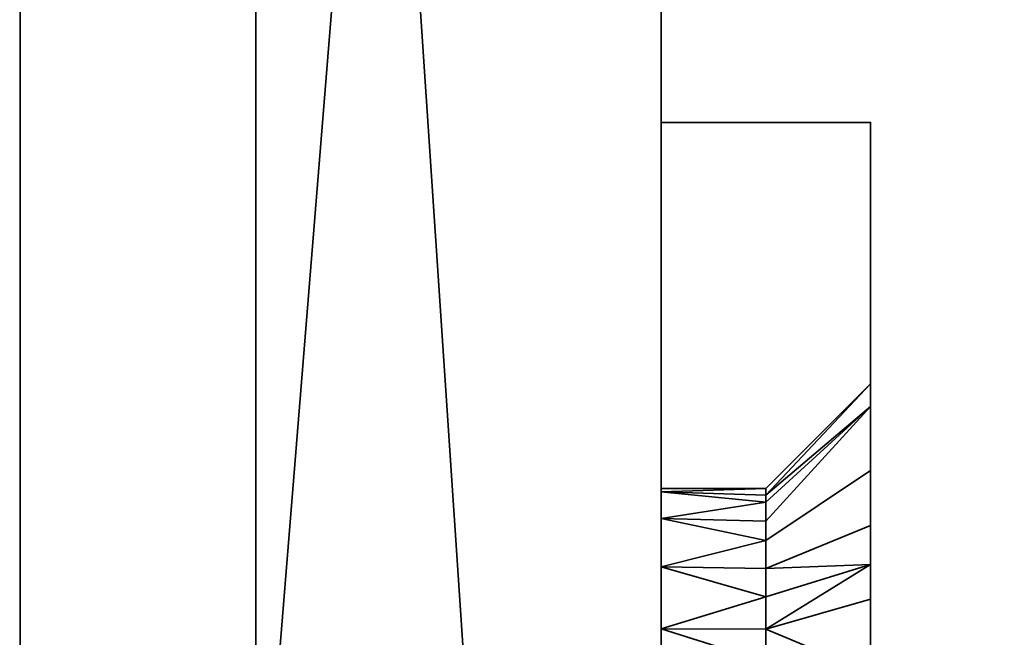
# Model space of a CAD drawing. Header units: millimetres. Extents: x -590 to 3690, y -120 to 127.
# Tile 261 of 656: x 412 to 431, y 22 to 34. Entities that reach past the tile are written whole.
import ezdxf

# ---------------------------------------------------------------- set-up
doc = ezdxf.new("R2010")
doc.units = ezdxf.units.MM
doc.layers.add('151', color=7, linetype='Continuous', true_color=0xffffff)

# ---------------------------------------------------------------- blocks, each defined once
blk = doc.blocks.new('UG_SURFACE_001')
at = {"layer": '151', "color": 252, "linetype": 'Continuous', "lineweight": 35}
for points in [[(590, -31.2, 2203), (590, 108.2, 2203), (-590, 108.2, 2203), (-590, -31.2, 2203)], [(-440, -31.2, 2053), (-440, 108.2, 2053), (440, 108.2, 2053), (440, -31.2, 2053)]]:
    blk.add_3dface(points, dxfattribs=at)
blk = doc.blocks.new('UG_SURFACE_021')
at = {"layer": '151', "color": 252, "linetype": 'Continuous', "lineweight": 35}
for points in [[(424.75, 13.625, 257.5), (424.75, 31.75, 257.5), (428.75, 31.75, 257.5), (428.75, 15.75, 257.5)], [(424.75, 31.75, 265.25), (424.75, 31.75, 275.425), (428.75, 31.75, 275.75), (428.75, 31.75, 263.25)], [(424.75, 31.75, 275.425), (424.75, 31.75, 278.675), (428.75, 31.75, 277.675), (428.75, 31.75, 275.75)], [(424.75, 31.75, 278.675), (424.75, 31.75, 285.825), (428.75, 31.75, 286.825), (428.75, 31.75, 277.675)], [(424.75, 31.75, 285.825), (424.75, 31.75, 295.325), (428.75, 31.75, 294.5), (428.75, 31.75, 286.825)], [(424.75, 31.75, 295.325), (424.75, 31.75, 335.625), (428.75, 31.75, 335.625), (428.75, 31.75, 294.5)], [(424.75, 31.75, 335.625), (424.75, 31.75, 354.375), (428.75, 31.75, 354.375), (428.75, 31.75, 335.625)], [(424.75, 31.75, 354.375), (424.75, 31.75, 375.25), (428.75, 31.75, 374.25), (428.75, 31.75, 354.375)], [(424.75, 31.75, 375.25), (424.75, 31.75, 394.675), (428.75, 31.75, 395.5), (428.75, 31.75, 374.25)], [(424.75, 31.75, 394.675), (424.75, 31.75, 404.175), (428.75, 31.75, 403.175), (428.75, 31.75, 395.5)], [(424.75, 31.75, 404.175), (424.75, 31.75, 414.575), (428.75, 31.75, 414.25), (428.75, 31.75, 403.175)], [(424.75, 31.75, 414.575), (424.75, 31.75, 418.75), (428.75, 31.75, 416.75), (428.75, 31.75, 414.25)], [(424.75, 31.75, 418.75), (424.75, 31.75, 432.5), (428.75, 31.75, 432.5), (428.75, 31.75, 416.75)], [(428.75, 31.75, 263.25), (428.75, 31.75, 257.5), (424.75, 31.75, 257.5), (424.75, 31.75, 265.25)], [(428.75, 15.75, 432.5), (428.75, 31.75, 432.5), (424.75, 31.75, 432.5), (424.75, 13.625, 432.5)], [(424.75, 31.75, 265.25), (424.75, 19.684, 268.876), (424.75, 19.75, 269.5)], [(424.75, 19.75, 269.5), (424.75, 19.684, 270.124), (424.75, 31.75, 275.425), (424.75, 31.75, 265.25)], [(424.75, 31.75, 265.25), (424.75, 19.177, 267.737), (424.75, 19.684, 268.876)], [(424.75, 31.75, 265.25), (424.75, 18.25, 266.902), (424.75, 19.177, 267.737)], [(424.75, 13.625, 275.425), (424.75, 31.75, 275.425), (424.75, 18.25, 272.098), (424.75, 17.064, 272.484)], [(424.75, 19.684, 270.124), (424.75, 19.177, 271.263), (424.75, 31.75, 275.425)], [(424.75, 19.177, 271.263), (424.75, 18.25, 272.098), (424.75, 31.75, 275.425)], [(424.75, 17.064, 266.516), (424.75, 18.25, 266.902), (424.75, 31.75, 265.25), (424.75, 13.625, 265.25)], [(424.75, 17.064, 417.516), (424.75, 18.25, 417.902), (424.75, 31.75, 414.575), (424.75, 13.625, 414.575)], [(424.75, 18.25, 417.902), (424.75, 19.177, 418.737), (424.75, 31.75, 414.575)], [(424.75, 31.75, 418.75), (424.75, 19.684, 419.876), (424.75, 19.75, 420.5)], [(424.75, 19.75, 420.5), (424.75, 19.684, 421.124), (424.75, 31.75, 418.75)], [(424.75, 31.75, 418.75), (424.75, 19.183, 418.75), (424.75, 19.684, 419.876)], [(424.75, 13.625, 432.5), (424.75, 31.75, 432.5), (424.75, 18.25, 423.098), (424.75, 17.064, 423.484)], [(424.75, 19.684, 421.124), (424.75, 19.177, 422.263), (424.75, 31.75, 432.5), (424.75, 31.75, 418.75)], [(424.75, 19.177, 422.263), (424.75, 18.25, 423.098), (424.75, 31.75, 432.5)], [(424.75, 31.75, 404.175), (424.75, 24.684, 407.376), (424.75, 24.75, 408)], [(424.75, 24.75, 408), (424.75, 24.684, 408.624), (424.75, 31.75, 414.575), (424.75, 31.75, 404.175)], [(424.75, 31.75, 404.175), (424.75, 24.177, 406.237), (424.75, 24.684, 407.376)], [(424.75, 31.75, 404.175), (424.75, 23.25, 405.402), (424.75, 24.177, 406.237)], [(424.75, 31.75, 414.575), (424.75, 23.25, 410.598), (424.75, 22.064, 410.984)], [(424.75, 24.684, 408.624), (424.75, 24.177, 409.763), (424.75, 31.75, 414.575)], [(424.75, 24.177, 409.763), (424.75, 23.25, 410.598), (424.75, 31.75, 414.575)], [(424.75, 22.064, 405.016), (424.75, 31.75, 404.175), (424.75, 13.625, 404.175)], [(424.75, 22.064, 405.016), (424.75, 23.25, 405.402), (424.75, 31.75, 404.175)], [(424.75, 22.064, 410.984), (424.75, 20.823, 410.853), (424.75, 13.625, 414.575), (424.75, 31.75, 414.575)], [(424.75, 31.75, 375.25), (424.75, 31.75, 354.375), (424.75, 19.22, 364.425), (424.75, 19.25, 365)], [(424.75, 31.75, 354.375), (424.75, 18.513, 362.25), (424.75, 19.22, 364.425)], [(424.75, 19.25, 365), (424.75, 18.981, 366.7), (424.75, 31.75, 375.25)], [(424.75, 13.625, 375.25), (424.75, 31.75, 375.25), (424.75, 15.987, 370.025), (424.75, 13.75, 370.5)], [(424.75, 31.75, 354.375), (424.75, 16.983, 360.55), (424.75, 18.513, 362.25)], [(424.75, 31.75, 375.25), (424.75, 17.837, 368.68), (424.75, 15.987, 370.025)], [(424.75, 31.75, 354.375), (424.75, 13.625, 354.375), (424.75, 14.894, 359.62), (424.75, 16.983, 360.55)], [(424.75, 18.981, 366.7), (424.75, 17.837, 368.68), (424.75, 31.75, 375.25)], [(424.75, 31.75, 335.625), (424.75, 19.22, 324.425), (424.75, 19.25, 325)], [(424.75, 31.75, 335.625), (424.75, 31.75, 295.325), (424.75, 18.513, 322.25), (424.75, 19.22, 324.425)], [(424.75, 19.25, 325), (424.75, 18.981, 326.7), (424.75, 31.75, 335.625)], [(424.75, 13.625, 335.625), (424.75, 31.75, 335.625), (424.75, 15.987, 330.025), (424.75, 13.75, 330.5)], [(424.75, 31.75, 295.325), (424.75, 16.983, 320.55), (424.75, 18.513, 322.25)], [(424.75, 31.75, 335.625), (424.75, 17.837, 328.68), (424.75, 15.987, 330.025)], [(424.75, 31.75, 295.325), (424.75, 13.625, 295.325), (424.75, 14.894, 319.62), (424.75, 16.983, 320.55)], [(424.75, 18.981, 326.7), (424.75, 17.837, 328.68), (424.75, 31.75, 335.625)], [(424.75, 31.75, 278.675), (424.75, 24.684, 281.376), (424.75, 24.75, 282)], [(424.75, 24.75, 282), (424.75, 24.684, 282.624), (424.75, 31.75, 285.825), (424.75, 31.75, 278.675)], [(424.75, 31.75, 278.675), (424.75, 24.177, 280.237), (424.75, 24.684, 281.376)], [(424.75, 13.625, 285.825), (424.75, 31.75, 285.825), (424.75, 22.064, 284.984)], [(424.75, 31.75, 278.675), (424.75, 23.25, 279.402), (424.75, 24.177, 280.237)], [(424.75, 31.75, 285.825), (424.75, 23.25, 284.598), (424.75, 22.064, 284.984)], [(424.75, 24.684, 282.624), (424.75, 24.177, 283.763), (424.75, 31.75, 285.825)], [(424.75, 24.177, 283.763), (424.75, 23.25, 284.598), (424.75, 31.75, 285.825)], [(424.75, 22.064, 279.016), (424.75, 31.75, 278.675), (424.75, 13.625, 278.675)], [(424.75, 22.064, 279.016), (424.75, 23.25, 279.402), (424.75, 31.75, 278.675)], [(424.75, 19.177, 418.737), (424.75, 19.183, 418.75), (424.75, 31.75, 418.75), (424.75, 31.75, 414.575)], [(424.75, 31.75, 257.5), (424.75, 13.625, 257.5), (424.75, 13.625, 265.25), (424.75, 31.75, 265.25)], [(424.75, 31.75, 275.425), (424.75, 13.625, 275.425), (424.75, 13.625, 278.675), (424.75, 31.75, 278.675)], [(424.75, 31.75, 285.825), (424.75, 13.625, 285.825), (424.75, 13.625, 295.325), (424.75, 31.75, 295.325)], [(424.75, 31.75, 335.625), (424.75, 13.625, 335.625), (424.75, 13.625, 354.375), (424.75, 31.75, 354.375)], [(424.75, 31.75, 375.25), (424.75, 13.625, 375.25), (424.75, 13.625, 394.675), (424.75, 31.75, 394.675)], [(424.75, 31.75, 394.675), (424.75, 13.625, 394.675), (424.75, 13.625, 404.175), (424.75, 31.75, 404.175)], [(428.75, 15.75, 395.5), (428.75, 31.75, 395.5), (428.75, 31.75, 403.175), (428.75, 22.632, 403.175)], [(428.75, 31.75, 403.175), (428.75, 26.318, 405.966), (428.75, 25.096, 404.284)], [(428.75, 31.75, 403.175), (428.75, 31.75, 414.25), (428.75, 26.318, 410.034), (428.75, 26.75, 408)], [(428.75, 26.75, 408), (428.75, 26.318, 405.966), (428.75, 31.75, 403.175)], [(428.75, 31.75, 414.25), (428.75, 23.295, 412.755), (428.75, 25.096, 411.716)], [(428.75, 25.096, 411.716), (428.75, 26.318, 410.034), (428.75, 31.75, 414.25)], [(428.75, 21.227, 412.973), (428.75, 23.295, 412.755), (428.75, 31.75, 414.25), (428.75, 15.75, 414.25)], [(428.75, 25.096, 404.284), (428.75, 23.295, 403.245), (428.75, 31.75, 403.175)], [(428.75, 31.75, 277.675), (428.75, 26.318, 279.966), (428.75, 25.096, 278.284)], [(428.75, 31.75, 277.675), (428.75, 31.75, 286.825), (428.75, 26.318, 284.034), (428.75, 26.75, 282)], [(428.75, 26.75, 282), (428.75, 26.318, 279.966), (428.75, 31.75, 277.675)], [(428.75, 31.75, 286.825), (428.75, 23.295, 286.755), (428.75, 25.096, 285.716)], [(428.75, 25.096, 285.716), (428.75, 26.318, 284.034), (428.75, 31.75, 286.825)], [(428.75, 31.75, 286.825), (428.75, 22.632, 286.825), (428.75, 23.295, 286.755)], [(428.75, 15.75, 275.75), (428.75, 31.75, 275.75), (428.75, 23.295, 277.245), (428.75, 21.227, 277.027)], [(428.75, 31.75, 275.75), (428.75, 31.75, 277.675), (428.75, 24.04, 277.675), (428.75, 23.295, 277.245)], [(428.75, 31.75, 432.5), (428.75, 15.75, 432.5), (428.75, 18.295, 425.255), (428.75, 20.096, 424.216)], [(428.75, 31.75, 416.75), (428.75, 21.75, 420.5), (428.75, 21.318, 418.466)], [(428.75, 20.096, 424.216), (428.75, 21.318, 422.534), (428.75, 31.75, 432.5)], [(428.75, 21.318, 422.534), (428.75, 21.75, 420.5), (428.75, 31.75, 416.75), (428.75, 31.75, 432.5)], [(428.75, 21.318, 418.466), (428.75, 20.096, 416.784), (428.75, 31.75, 416.75)], [(428.75, 15.75, 414.25), (428.75, 31.75, 414.25), (428.75, 18.295, 415.745), (428.75, 16.227, 415.527)], [(428.75, 31.75, 414.25), (428.75, 31.75, 416.75), (428.75, 20.036, 416.75), (428.75, 18.295, 415.745)], [(428.75, 31.75, 263.25), (428.75, 21.318, 267.466), (428.75, 20.096, 265.784)], [(428.75, 31.75, 275.75), (428.75, 18.295, 274.255), (428.75, 20.096, 273.216)], [(428.75, 31.75, 263.25), (428.75, 31.75, 275.75), (428.75, 21.75, 269.5), (428.75, 21.318, 267.466)], [(428.75, 20.096, 273.216), (428.75, 21.318, 271.534), (428.75, 31.75, 275.75)], [(428.75, 15.75, 263.25), (428.75, 31.75, 263.25), (428.75, 18.295, 264.745), (428.75, 16.227, 264.527)], [(428.75, 21.318, 271.534), (428.75, 21.75, 269.5), (428.75, 31.75, 275.75)], [(428.75, 20.096, 265.784), (428.75, 18.295, 264.745), (428.75, 31.75, 263.25)], [(428.75, 16.227, 274.473), (428.75, 18.295, 274.255), (428.75, 31.75, 275.75), (428.75, 15.75, 275.75)], [(428.75, 31.75, 354.375), (428.75, 19.22, 364.425), (428.75, 18.513, 362.25)], [(428.75, 31.75, 354.375), (428.75, 31.75, 374.25), (428.75, 18.981, 366.7), (428.75, 19.22, 364.425)], [(428.75, 15.987, 370.025), (428.75, 17.837, 368.68), (428.75, 31.75, 374.25), (428.75, 15.75, 374.25)], [(428.75, 17.837, 368.68), (428.75, 18.981, 366.7), (428.75, 31.75, 374.25)], [(428.75, 18.513, 362.25), (428.75, 16.983, 360.55), (428.75, 31.75, 354.375)], [(428.75, 31.75, 294.5), (428.75, 31.75, 335.625), (428.75, 19.22, 324.425), (428.75, 18.513, 322.25)], [(428.75, 31.75, 335.625), (428.75, 18.981, 326.7), (428.75, 19.22, 324.425)], [(428.75, 15.987, 330.025), (428.75, 17.837, 328.68), (428.75, 31.75, 335.625), (428.75, 15.75, 335.625)], [(428.75, 17.837, 328.68), (428.75, 18.981, 326.7), (428.75, 31.75, 335.625)], [(428.75, 18.513, 322.25), (428.75, 16.983, 320.55), (428.75, 31.75, 294.5)], [(428.75, 16.983, 320.55), (428.75, 15.75, 320.002), (428.75, 15.75, 294.5), (428.75, 31.75, 294.5)], [(428.75, 16.983, 360.55), (428.75, 15.75, 360.002), (428.75, 15.75, 354.375), (428.75, 31.75, 354.375)], [(428.75, 20.096, 416.784), (428.75, 20.036, 416.75), (428.75, 31.75, 416.75)], [(428.75, 25.096, 278.284), (428.75, 24.04, 277.675), (428.75, 31.75, 277.675)], [(428.75, 22.632, 286.825), (428.75, 31.75, 286.825), (428.75, 31.75, 294.5), (428.75, 15.75, 294.5)], [(428.75, 23.295, 403.245), (428.75, 22.632, 403.175), (428.75, 31.75, 403.175)], [(428.75, 15.75, 395.5), (428.75, 15.75, 374.25), (428.75, 31.75, 374.25), (428.75, 31.75, 395.5)], [(428.75, 15.75, 354.375), (428.75, 15.75, 335.625), (428.75, 31.75, 335.625), (428.75, 31.75, 354.375)], [(428.75, 15.75, 263.25), (428.75, 15.75, 257.5), (428.75, 31.75, 257.5), (428.75, 31.75, 263.25)], [(428.75, 26.318, 279.966), (428.75, 26.75, 282), (426.75, 24.75, 282), (426.75, 24.62, 281.39)], [(426.75, 24.62, 282.61), (426.75, 24.75, 282), (428.75, 26.75, 282), (428.75, 26.318, 284.034)], [(428.75, 26.318, 405.966), (428.75, 26.75, 408), (426.75, 24.75, 408), (426.75, 24.62, 407.39)], [(426.75, 24.62, 408.61), (426.75, 24.75, 408), (428.75, 26.75, 408), (428.75, 26.318, 410.034)], [(428.75, 26.318, 284.034), (426.75, 24.491, 283.22), (426.75, 24.62, 282.61)], [(428.75, 26.318, 284.034), (428.75, 25.096, 285.716), (426.75, 23.757, 284.229), (426.75, 24.124, 283.725)], [(428.75, 26.318, 279.966), (426.75, 24.491, 280.78), (426.75, 24.124, 280.275)], [(426.75, 24.62, 281.39), (426.75, 24.491, 280.78), (428.75, 26.318, 279.966)], [(426.75, 24.124, 280.275), (426.75, 23.757, 279.771), (428.75, 25.096, 278.284), (428.75, 26.318, 279.966)], [(426.75, 24.124, 283.725), (426.75, 24.491, 283.22), (428.75, 26.318, 284.034)], [(428.75, 26.318, 410.034), (426.75, 24.491, 409.22), (426.75, 24.62, 408.61)], [(428.75, 26.318, 410.034), (428.75, 25.096, 411.716), (426.75, 23.757, 410.229), (426.75, 24.124, 409.725)], [(428.75, 26.318, 405.966), (426.75, 24.491, 406.78), (426.75, 24.124, 406.275)], [(426.75, 24.62, 407.39), (426.75, 24.491, 406.78), (428.75, 26.318, 405.966)], [(426.75, 24.124, 406.275), (426.75, 23.757, 405.771), (428.75, 25.096, 404.284), (428.75, 26.318, 405.966)], [(426.75, 24.124, 409.725), (426.75, 24.491, 409.22), (428.75, 26.318, 410.034)], [(428.75, 24.04, 277.675), (428.75, 25.096, 278.284), (426.75, 23.757, 279.771), (426.75, 23.217, 279.459)], [(426.75, 23.217, 284.541), (426.75, 23.757, 284.229), (428.75, 25.096, 285.716), (428.75, 23.295, 286.755)], [(428.75, 23.295, 403.245), (428.75, 25.096, 404.284), (426.75, 23.757, 405.771), (426.75, 23.217, 405.459)], [(426.75, 23.217, 410.541), (426.75, 23.757, 410.229), (428.75, 25.096, 411.716), (428.75, 23.295, 412.755)], [(424.75, 24.684, 282.624), (424.75, 24.75, 282), (426.75, 24.75, 282)], [(424.75, 24.684, 281.376), (426.75, 24.62, 281.39), (426.75, 24.75, 282)], [(426.75, 24.75, 282), (424.75, 24.75, 282), (424.75, 24.684, 281.376)], [(426.75, 24.75, 282), (426.75, 24.62, 282.61), (424.75, 24.684, 282.624)], [(424.75, 24.684, 408.624), (424.75, 24.75, 408), (426.75, 24.75, 408)], [(424.75, 24.684, 407.376), (426.75, 24.62, 407.39), (426.75, 24.75, 408)], [(426.75, 24.75, 408), (424.75, 24.75, 408), (424.75, 24.684, 407.376)], [(426.75, 24.75, 408), (426.75, 24.62, 408.61), (424.75, 24.684, 408.624)], [(424.75, 24.684, 281.376), (424.75, 24.177, 280.237), (426.75, 24.491, 280.78)], [(424.75, 24.684, 282.624), (426.75, 24.62, 282.61), (426.75, 24.491, 283.22)], [(426.75, 24.491, 283.22), (424.75, 24.177, 283.763), (424.75, 24.684, 282.624)], [(426.75, 24.491, 280.78), (426.75, 24.62, 281.39), (424.75, 24.684, 281.376)], [(426.75, 24.491, 406.78), (424.75, 24.684, 407.376), (424.75, 24.177, 406.237)], [(424.75, 24.177, 409.763), (424.75, 24.684, 408.624), (426.75, 24.491, 409.22)], [(424.75, 24.684, 408.624), (426.75, 24.62, 408.61), (426.75, 24.491, 409.22)], [(426.75, 24.491, 406.78), (426.75, 24.62, 407.39), (424.75, 24.684, 407.376)], [(424.75, 24.177, 280.237), (426.75, 24.124, 280.275), (426.75, 24.491, 280.78)], [(426.75, 24.491, 283.22), (426.75, 24.124, 283.725), (424.75, 24.177, 283.763)], [(424.75, 24.177, 406.237), (426.75, 24.124, 406.275), (426.75, 24.491, 406.78)], [(426.75, 24.491, 409.22), (426.75, 24.124, 409.725), (424.75, 24.177, 409.763)], [(424.75, 24.177, 280.237), (424.75, 23.25, 279.402), (426.75, 23.757, 279.771)], [(424.75, 23.25, 284.598), (424.75, 24.177, 283.763), (426.75, 23.757, 284.229)], [(424.75, 24.177, 283.763), (426.75, 24.124, 283.725), (426.75, 23.757, 284.229)], [(426.75, 23.757, 279.771), (426.75, 24.124, 280.275), (424.75, 24.177, 280.237)], [(426.75, 23.757, 405.771), (424.75, 24.177, 406.237), (424.75, 23.25, 405.402)], [(424.75, 23.25, 410.598), (424.75, 24.177, 409.763), (426.75, 23.757, 410.229)], [(424.75, 24.177, 409.763), (426.75, 24.124, 409.725), (426.75, 23.757, 410.229)], [(426.75, 23.757, 405.771), (426.75, 24.124, 406.275), (424.75, 24.177, 406.237)], [(426.75, 23.217, 279.459), (426.75, 22.677, 279.147), (428.75, 23.295, 277.245), (428.75, 24.04, 277.675)], [(424.75, 23.25, 279.402), (426.75, 23.217, 279.459), (426.75, 23.757, 279.771)], [(426.75, 23.757, 284.229), (426.75, 23.217, 284.541), (424.75, 23.25, 284.598)], [(424.75, 23.25, 405.402), (426.75, 23.217, 405.459), (426.75, 23.757, 405.771)], [(426.75, 23.757, 410.229), (426.75, 23.217, 410.541), (424.75, 23.25, 410.598)], [(424.75, 23.25, 279.402), (424.75, 22.064, 279.016), (426.75, 22.677, 279.147)], [(424.75, 22.064, 284.984), (424.75, 23.25, 284.598), (426.75, 22.677, 284.853)], [(424.75, 23.25, 284.598), (426.75, 23.217, 284.541), (426.75, 22.677, 284.853)], [(426.75, 22.677, 279.147), (426.75, 23.217, 279.459), (424.75, 23.25, 279.402)], [(426.75, 22.677, 405.147), (424.75, 23.25, 405.402), (424.75, 22.064, 405.016)], [(424.75, 23.25, 410.598), (426.75, 23.217, 410.541), (426.75, 22.677, 410.853)], [(426.75, 22.677, 410.853), (424.75, 22.064, 410.984), (424.75, 23.25, 410.598)], [(426.75, 22.677, 405.147), (426.75, 23.217, 405.459), (424.75, 23.25, 405.402)], [(428.75, 23.295, 286.755), (426.75, 22.677, 284.853), (426.75, 23.217, 284.541)], [(428.75, 21.227, 277.027), (428.75, 23.295, 277.245), (426.75, 22.677, 279.147), (426.75, 22.057, 279.082)], [(426.75, 22.057, 284.918), (426.75, 22.677, 284.853), (428.75, 23.295, 286.755), (428.75, 22.632, 286.825)], [(428.75, 23.295, 412.755), (426.75, 22.677, 410.853), (426.75, 23.217, 410.541)], [(428.75, 22.632, 403.175), (428.75, 23.295, 403.245), (426.75, 22.677, 405.147), (426.75, 22.057, 405.082)], [(426.75, 23.217, 405.459), (426.75, 22.677, 405.147), (428.75, 23.295, 403.245)], [(426.75, 22.057, 410.918), (426.75, 22.677, 410.853), (428.75, 23.295, 412.755), (428.75, 21.227, 412.973)], [(424.75, 22.064, 279.016), (426.75, 22.057, 279.082), (426.75, 22.677, 279.147)], [(426.75, 22.677, 284.853), (426.75, 22.057, 284.918), (424.75, 22.064, 284.984)], [(424.75, 22.064, 405.016), (426.75, 22.057, 405.082), (426.75, 22.677, 405.147)], [(426.75, 22.677, 410.853), (426.75, 22.057, 410.918), (424.75, 22.064, 410.984)], [(428.75, 22.632, 286.825), (428.75, 21.227, 286.973), (426.75, 21.436, 284.984), (426.75, 22.057, 284.918)], [(426.75, 22.057, 405.082), (426.75, 21.436, 405.016), (428.75, 21.227, 403.027), (428.75, 22.632, 403.175)], [(428.75, 22.632, 403.175), (428.75, 21.227, 403.027), (428.75, 15.75, 395.5)], [(428.75, 15.75, 294.5), (428.75, 21.227, 286.973), (428.75, 22.632, 286.825)], [(426.75, 21.436, 279.016), (424.75, 22.064, 279.016), (424.75, 20.823, 279.147)], [(424.75, 22.064, 284.984), (426.75, 22.057, 284.918), (426.75, 21.436, 284.984)], [(426.75, 21.436, 284.984), (424.75, 20.823, 284.853), (424.75, 22.064, 284.984)], [(426.75, 21.436, 279.016), (426.75, 22.057, 279.082), (424.75, 22.064, 279.016)], [(424.75, 13.625, 404.175), (424.75, 20.823, 405.147), (424.75, 22.064, 405.016)], [(424.75, 13.625, 278.675), (424.75, 20.823, 279.147), (424.75, 22.064, 279.016)], [(424.75, 22.064, 284.984), (424.75, 20.823, 284.853), (424.75, 13.625, 285.825)], [(424.75, 22.064, 405.016), (424.75, 20.823, 405.147), (426.75, 21.436, 405.016)], [(424.75, 20.823, 410.853), (424.75, 22.064, 410.984), (426.75, 21.436, 410.984)], [(424.75, 22.064, 410.984), (426.75, 22.057, 410.918), (426.75, 21.436, 410.984)], [(426.75, 21.436, 405.016), (426.75, 22.057, 405.082), (424.75, 22.064, 405.016)], [(426.75, 22.057, 279.082), (426.75, 21.436, 279.016), (428.75, 21.227, 277.027)], [(428.75, 21.227, 412.973), (426.75, 21.436, 410.984), (426.75, 22.057, 410.918)]]:
    blk.add_3dface(points, dxfattribs=at)
blk = doc.blocks.new('UG_SURFACE_024')
at = {"layer": '151', "color": 254, "linetype": 'Continuous', "lineweight": 35}
for points in [[(424.75, -35, 2033.25), (424.75, 111.75, 2033.25), (-424.75, 111.75, 2033.25), (-424.75, -35, 2033.25)], [(424.75, 111.75, 2033.25), (424.75, -35, 2033.25), (417, 81, 2025.5)], [(412.5, 81, 2021), (400.75, 5, 2009.25), (400.75, 106.75, 2009.25)], [(400.75, 5, 2009.25), (412.5, 81, 2021), (404.5, 13, 2013)], [(408.5, 13, 2017), (404.5, 13, 2013), (412.5, 81, 2021), (412.5, 16, 2021)], [(412.5, 81, 2021), (417, 81, 2025.5), (417, 16, 2025.5), (412.5, 16, 2021)], [(417, 16, 2025.5), (417, 81, 2025.5), (424.75, -35, 2033.25)]]:
    blk.add_3dface(points, dxfattribs=at)
blk = doc.blocks.new('UG_SURFACE_027')
at = {"layer": '151', "color": 254, "linetype": 'Continuous', "lineweight": 35}
for points in [[(424.75, 111.75, -7), (417, 16, -7), (417, 81, -7)], [(417, 16, -7), (424.75, 111.75, -7), (424.75, -35, -7)], [(417, 81, 2025.5), (424.75, -35, 2033.25), (424.75, 111.75, 2033.25)], [(424.75, -35, -7), (424.75, 111.75, -7), (424.75, 111.75, 2033.25), (424.75, -35, 2033.25)], [(400.798, 107.05, 2009.298), (400.75, 106.75, 2009.25), (412.5, 16, 2021), (412.5, 81, 2021)], [(412.5, 81, -7), (412.5, 16, -7), (400.75, 106.75, -7)], [(408.5, 13, -7), (404.5, 13, -7), (400.75, 106.75, -7), (412.5, 16, -7)], [(404.5, 13, 2013), (408.5, 13, 2017), (412.5, 16, 2021), (400.75, 106.75, 2009.25)], [(417, 16, -7), (412.5, 16, -7), (412.5, 81, -7), (417, 81, -7)], [(417, 81, 2025.5), (412.5, 81, 2021), (412.5, 16, 2021), (417, 16, 2025.5)], [(424.75, -35, 2033.25), (417, 81, 2025.5), (417, 16, 2025.5)]]:
    blk.add_3dface(points, dxfattribs=at)
blk = doc.blocks.new('UG_SURFACE_068')
at = {"layer": '151', "color": 252, "linetype": 'Continuous', "lineweight": 35}
for points in [[(424.75, 13.625, 1692.5), (424.75, 31.75, 1692.5), (428.75, 31.75, 1692.5), (428.75, 15.75, 1692.5)], [(424.75, 31.75, 1700.25), (424.75, 31.75, 1710.425), (428.75, 31.75, 1710.75), (428.75, 31.75, 1698.25)], [(424.75, 31.75, 1710.425), (424.75, 31.75, 1713.675), (428.75, 31.75, 1712.675), (428.75, 31.75, 1710.75)], [(424.75, 31.75, 1713.675), (424.75, 31.75, 1720.825), (428.75, 31.75, 1721.825), (428.75, 31.75, 1712.675)], [(424.75, 31.75, 1720.825), (424.75, 31.75, 1730.325), (428.75, 31.75, 1729.5), (428.75, 31.75, 1721.825)], [(424.75, 31.75, 1730.325), (424.75, 31.75, 1770.625), (428.75, 31.75, 1770.625), (428.75, 31.75, 1729.5)], [(424.75, 31.75, 1770.625), (424.75, 31.75, 1789.375), (428.75, 31.75, 1789.375), (428.75, 31.75, 1770.625)], [(424.75, 31.75, 1789.375), (424.75, 31.75, 1810.25), (428.75, 31.75, 1809.25), (428.75, 31.75, 1789.375)], [(424.75, 31.75, 1810.25), (424.75, 31.75, 1829.675), (428.75, 31.75, 1830.5), (428.75, 31.75, 1809.25)], [(424.75, 31.75, 1829.675), (424.75, 31.75, 1839.175), (428.75, 31.75, 1838.175), (428.75, 31.75, 1830.5)], [(424.75, 31.75, 1839.175), (424.75, 31.75, 1849.575), (428.75, 31.75, 1849.25), (428.75, 31.75, 1838.175)], [(424.75, 31.75, 1849.575), (424.75, 31.75, 1853.75), (428.75, 31.75, 1851.75), (428.75, 31.75, 1849.25)], [(424.75, 31.75, 1853.75), (424.75, 31.75, 1867.5), (428.75, 31.75, 1867.5), (428.75, 31.75, 1851.75)], [(428.75, 31.75, 1698.25), (428.75, 31.75, 1692.5), (424.75, 31.75, 1692.5), (424.75, 31.75, 1700.25)], [(428.75, 15.75, 1867.5), (428.75, 31.75, 1867.5), (424.75, 31.75, 1867.5), (424.75, 13.625, 1867.5)], [(424.75, 31.75, 1700.25), (424.75, 19.684, 1703.876), (424.75, 19.75, 1704.5)], [(424.75, 19.75, 1704.5), (424.75, 19.684, 1705.124), (424.75, 31.75, 1710.425), (424.75, 31.75, 1700.25)], [(424.75, 31.75, 1700.25), (424.75, 19.177, 1702.737), (424.75, 19.684, 1703.876)], [(424.75, 31.75, 1700.25), (424.75, 13.625, 1700.25), (424.75, 17.064, 1701.516), (424.75, 18.25, 1701.902)], [(424.75, 31.75, 1710.425), (424.75, 19.177, 1706.263), (424.75, 18.25, 1707.098)], [(424.75, 18.25, 1701.902), (424.75, 19.177, 1702.737), (424.75, 31.75, 1700.25)], [(424.75, 19.684, 1705.124), (424.75, 19.177, 1706.263), (424.75, 31.75, 1710.425)], [(424.75, 18.25, 1707.098), (424.75, 17.064, 1707.484), (424.75, 13.625, 1710.425), (424.75, 31.75, 1710.425)], [(424.75, 31.75, 1849.575), (424.75, 13.625, 1849.575), (424.75, 17.064, 1852.516), (424.75, 18.25, 1852.902)], [(424.75, 18.25, 1852.902), (424.75, 19.177, 1853.737), (424.75, 31.75, 1849.575)], [(424.75, 31.75, 1853.75), (424.75, 19.684, 1854.876), (424.75, 19.75, 1855.5)], [(424.75, 19.75, 1855.5), (424.75, 19.684, 1856.124), (424.75, 31.75, 1853.75)], [(424.75, 31.75, 1867.5), (424.75, 19.177, 1857.263), (424.75, 18.25, 1858.098)], [(424.75, 31.75, 1853.75), (424.75, 19.183, 1853.75), (424.75, 19.684, 1854.876)], [(424.75, 19.684, 1856.124), (424.75, 19.177, 1857.263), (424.75, 31.75, 1867.5), (424.75, 31.75, 1853.75)], [(424.75, 18.25, 1858.098), (424.75, 17.064, 1858.484), (424.75, 13.625, 1867.5), (424.75, 31.75, 1867.5)], [(424.75, 31.75, 1839.175), (424.75, 24.684, 1842.376), (424.75, 24.75, 1843)], [(424.75, 24.75, 1843), (424.75, 24.684, 1843.624), (424.75, 31.75, 1849.575), (424.75, 31.75, 1839.175)], [(424.75, 31.75, 1839.175), (424.75, 24.177, 1841.237), (424.75, 24.684, 1842.376)], [(424.75, 31.75, 1839.175), (424.75, 22.064, 1840.016), (424.75, 23.25, 1840.402)], [(424.75, 31.75, 1849.575), (424.75, 24.177, 1844.763), (424.75, 23.25, 1845.598)], [(424.75, 23.25, 1840.402), (424.75, 24.177, 1841.237), (424.75, 31.75, 1839.175)], [(424.75, 13.625, 1849.575), (424.75, 31.75, 1849.575), (424.75, 22.064, 1845.984), (424.75, 20.823, 1845.853)], [(424.75, 24.684, 1843.624), (424.75, 24.177, 1844.763), (424.75, 31.75, 1849.575)], [(424.75, 23.25, 1845.598), (424.75, 22.064, 1845.984), (424.75, 31.75, 1849.575)], [(424.75, 22.064, 1840.016), (424.75, 31.75, 1839.175), (424.75, 13.625, 1839.175)], [(424.75, 31.75, 1810.25), (424.75, 31.75, 1789.375), (424.75, 19.22, 1799.425), (424.75, 19.25, 1800)], [(424.75, 31.75, 1789.375), (424.75, 18.513, 1797.25), (424.75, 19.22, 1799.425)], [(424.75, 19.25, 1800), (424.75, 18.981, 1801.7), (424.75, 31.75, 1810.25)], [(424.75, 31.75, 1789.375), (424.75, 13.625, 1789.375), (424.75, 14.894, 1794.62), (424.75, 16.983, 1795.55)], [(424.75, 31.75, 1810.25), (424.75, 17.837, 1803.68), (424.75, 15.987, 1805.025)], [(424.75, 16.983, 1795.55), (424.75, 18.513, 1797.25), (424.75, 31.75, 1789.375)], [(424.75, 18.981, 1801.7), (424.75, 17.837, 1803.68), (424.75, 31.75, 1810.25)], [(424.75, 15.987, 1805.025), (424.75, 13.75, 1805.5), (424.75, 13.625, 1810.25), (424.75, 31.75, 1810.25)], [(424.75, 31.75, 1770.625), (424.75, 19.22, 1759.425), (424.75, 19.25, 1760)], [(424.75, 31.75, 1770.625), (424.75, 31.75, 1730.325), (424.75, 18.513, 1757.25), (424.75, 19.22, 1759.425)], [(424.75, 19.25, 1760), (424.75, 18.981, 1761.7), (424.75, 31.75, 1770.625)], [(424.75, 31.75, 1730.325), (424.75, 13.625, 1730.325), (424.75, 14.894, 1754.62), (424.75, 16.983, 1755.55)], [(424.75, 31.75, 1770.625), (424.75, 17.837, 1763.68), (424.75, 15.987, 1765.025)], [(424.75, 16.983, 1755.55), (424.75, 18.513, 1757.25), (424.75, 31.75, 1730.325)], [(424.75, 18.981, 1761.7), (424.75, 17.837, 1763.68), (424.75, 31.75, 1770.625)], [(424.75, 15.987, 1765.025), (424.75, 13.75, 1765.5), (424.75, 13.625, 1770.625), (424.75, 31.75, 1770.625)], [(424.75, 31.75, 1713.675), (424.75, 24.684, 1716.376), (424.75, 24.75, 1717)], [(424.75, 24.75, 1717), (424.75, 24.684, 1717.624), (424.75, 31.75, 1720.825), (424.75, 31.75, 1713.675)], [(424.75, 31.75, 1713.675), (424.75, 24.177, 1715.237), (424.75, 24.684, 1716.376)], [(424.75, 31.75, 1713.675), (424.75, 22.064, 1714.016), (424.75, 23.25, 1714.402)], [(424.75, 13.625, 1720.825), (424.75, 31.75, 1720.825), (424.75, 22.064, 1719.984)], [(424.75, 31.75, 1720.825), (424.75, 24.177, 1718.763), (424.75, 23.25, 1719.598)], [(424.75, 23.25, 1714.402), (424.75, 24.177, 1715.237), (424.75, 31.75, 1713.675)], [(424.75, 24.684, 1717.624), (424.75, 24.177, 1718.763), (424.75, 31.75, 1720.825)], [(424.75, 23.25, 1719.598), (424.75, 22.064, 1719.984), (424.75, 31.75, 1720.825)], [(424.75, 22.064, 1714.016), (424.75, 31.75, 1713.675), (424.75, 13.625, 1713.675)], [(424.75, 19.177, 1853.737), (424.75, 19.183, 1853.75), (424.75, 31.75, 1853.75), (424.75, 31.75, 1849.575)], [(424.75, 31.75, 1692.5), (424.75, 13.625, 1692.5), (424.75, 13.625, 1700.25), (424.75, 31.75, 1700.25)], [(424.75, 31.75, 1710.425), (424.75, 13.625, 1710.425), (424.75, 13.625, 1713.675), (424.75, 31.75, 1713.675)], [(424.75, 31.75, 1720.825), (424.75, 13.625, 1720.825), (424.75, 13.625, 1730.325), (424.75, 31.75, 1730.325)], [(424.75, 31.75, 1770.625), (424.75, 13.625, 1770.625), (424.75, 13.625, 1789.375), (424.75, 31.75, 1789.375)], [(424.75, 31.75, 1810.25), (424.75, 13.625, 1810.25), (424.75, 13.625, 1829.675), (424.75, 31.75, 1829.675)], [(424.75, 31.75, 1829.675), (424.75, 13.625, 1829.675), (424.75, 13.625, 1839.175), (424.75, 31.75, 1839.175)], [(428.75, 15.75, 1830.5), (428.75, 31.75, 1830.5), (428.75, 31.75, 1838.175), (428.75, 22.632, 1838.175)], [(428.75, 31.75, 1849.25), (428.75, 15.75, 1849.25), (428.75, 21.227, 1847.973), (428.75, 23.295, 1847.755)], [(428.75, 31.75, 1849.25), (428.75, 25.096, 1846.716), (428.75, 26.318, 1845.034)], [(428.75, 31.75, 1838.175), (428.75, 26.318, 1840.966), (428.75, 25.096, 1839.284)], [(428.75, 26.318, 1845.034), (428.75, 26.75, 1843), (428.75, 31.75, 1838.175), (428.75, 31.75, 1849.25)], [(428.75, 26.75, 1843), (428.75, 26.318, 1840.966), (428.75, 31.75, 1838.175)], [(428.75, 23.295, 1847.755), (428.75, 25.096, 1846.716), (428.75, 31.75, 1849.25)], [(428.75, 25.096, 1839.284), (428.75, 23.295, 1838.245), (428.75, 31.75, 1838.175)], [(428.75, 31.75, 1721.825), (428.75, 25.096, 1720.716), (428.75, 26.318, 1719.034)], [(428.75, 31.75, 1712.675), (428.75, 26.318, 1714.966), (428.75, 25.096, 1713.284)], [(428.75, 26.318, 1719.034), (428.75, 26.75, 1717), (428.75, 31.75, 1712.675), (428.75, 31.75, 1721.825)], [(428.75, 26.75, 1717), (428.75, 26.318, 1714.966), (428.75, 31.75, 1712.675)], [(428.75, 31.75, 1721.825), (428.75, 23.295, 1721.755), (428.75, 25.096, 1720.716)], [(428.75, 31.75, 1721.825), (428.75, 22.632, 1721.825), (428.75, 23.295, 1721.755)], [(428.75, 31.75, 1710.75), (428.75, 31.75, 1712.675), (428.75, 24.04, 1712.675), (428.75, 23.295, 1712.245)], [(428.75, 23.295, 1712.245), (428.75, 21.227, 1712.027), (428.75, 15.75, 1710.75), (428.75, 31.75, 1710.75)], [(428.75, 31.75, 1851.75), (428.75, 21.318, 1853.466), (428.75, 20.096, 1851.784)], [(428.75, 31.75, 1851.75), (428.75, 31.75, 1867.5), (428.75, 21.318, 1857.534), (428.75, 21.75, 1855.5)], [(428.75, 21.75, 1855.5), (428.75, 21.318, 1853.466), (428.75, 31.75, 1851.75)], [(428.75, 31.75, 1867.5), (428.75, 20.096, 1859.216), (428.75, 21.318, 1857.534)], [(428.75, 18.295, 1860.255), (428.75, 20.096, 1859.216), (428.75, 31.75, 1867.5), (428.75, 15.75, 1867.5)], [(428.75, 15.75, 1849.25), (428.75, 31.75, 1849.25), (428.75, 18.295, 1850.745), (428.75, 16.227, 1850.527)], [(428.75, 31.75, 1849.25), (428.75, 31.75, 1851.75), (428.75, 20.036, 1851.75), (428.75, 18.295, 1850.745)], [(428.75, 31.75, 1698.25), (428.75, 31.75, 1710.75), (428.75, 21.318, 1706.534), (428.75, 21.75, 1704.5)], [(428.75, 15.75, 1698.25), (428.75, 31.75, 1698.25), (428.75, 18.295, 1699.745), (428.75, 16.227, 1699.527)], [(428.75, 21.75, 1704.5), (428.75, 21.318, 1702.466), (428.75, 31.75, 1698.25)], [(428.75, 31.75, 1698.25), (428.75, 20.096, 1700.784), (428.75, 18.295, 1699.745)], [(428.75, 31.75, 1710.75), (428.75, 20.096, 1708.216), (428.75, 21.318, 1706.534)], [(428.75, 21.318, 1702.466), (428.75, 20.096, 1700.784), (428.75, 31.75, 1698.25)], [(428.75, 16.227, 1709.473), (428.75, 18.295, 1709.255), (428.75, 31.75, 1710.75), (428.75, 15.75, 1710.75)], [(428.75, 18.295, 1709.255), (428.75, 20.096, 1708.216), (428.75, 31.75, 1710.75)], [(428.75, 31.75, 1789.375), (428.75, 18.513, 1797.25), (428.75, 16.983, 1795.55)], [(428.75, 31.75, 1809.25), (428.75, 15.75, 1809.25), (428.75, 15.987, 1805.025), (428.75, 17.837, 1803.68)], [(428.75, 31.75, 1789.375), (428.75, 19.22, 1799.425), (428.75, 18.513, 1797.25)], [(428.75, 17.837, 1803.68), (428.75, 18.981, 1801.7), (428.75, 31.75, 1809.25)], [(428.75, 18.981, 1801.7), (428.75, 19.22, 1799.425), (428.75, 31.75, 1789.375), (428.75, 31.75, 1809.25)], [(428.75, 31.75, 1729.5), (428.75, 18.513, 1757.25), (428.75, 16.983, 1755.55)], [(428.75, 31.75, 1770.625), (428.75, 15.75, 1770.625), (428.75, 15.987, 1765.025), (428.75, 17.837, 1763.68)], [(428.75, 31.75, 1729.5), (428.75, 31.75, 1770.625), (428.75, 19.22, 1759.425), (428.75, 18.513, 1757.25)], [(428.75, 17.837, 1763.68), (428.75, 18.981, 1761.7), (428.75, 31.75, 1770.625)], [(428.75, 18.981, 1761.7), (428.75, 19.22, 1759.425), (428.75, 31.75, 1770.625)], [(428.75, 16.983, 1755.55), (428.75, 15.75, 1755.002), (428.75, 15.75, 1729.5), (428.75, 31.75, 1729.5)], [(428.75, 16.983, 1795.55), (428.75, 15.75, 1795.002), (428.75, 15.75, 1789.375), (428.75, 31.75, 1789.375)], [(428.75, 20.096, 1851.784), (428.75, 20.036, 1851.75), (428.75, 31.75, 1851.75)], [(428.75, 25.096, 1713.284), (428.75, 24.04, 1712.675), (428.75, 31.75, 1712.675)], [(428.75, 22.632, 1721.825), (428.75, 31.75, 1721.825), (428.75, 31.75, 1729.5), (428.75, 15.75, 1729.5)], [(428.75, 23.295, 1838.245), (428.75, 22.632, 1838.175), (428.75, 31.75, 1838.175)], [(428.75, 15.75, 1830.5), (428.75, 15.75, 1809.25), (428.75, 31.75, 1809.25), (428.75, 31.75, 1830.5)], [(428.75, 15.75, 1789.375), (428.75, 15.75, 1770.625), (428.75, 31.75, 1770.625), (428.75, 31.75, 1789.375)], [(428.75, 15.75, 1698.25), (428.75, 15.75, 1692.5), (428.75, 31.75, 1692.5), (428.75, 31.75, 1698.25)], [(428.75, 26.75, 1717), (428.75, 26.318, 1719.034), (426.75, 24.491, 1718.22), (426.75, 24.62, 1717.61)], [(428.75, 26.75, 1717), (426.75, 24.75, 1717), (426.75, 24.62, 1716.39)], [(426.75, 24.62, 1716.39), (426.75, 24.491, 1715.78), (428.75, 26.318, 1714.966), (428.75, 26.75, 1717)], [(426.75, 24.62, 1717.61), (426.75, 24.75, 1717), (428.75, 26.75, 1717)], [(428.75, 26.75, 1843), (428.75, 26.318, 1845.034), (426.75, 24.491, 1844.22), (426.75, 24.62, 1843.61)], [(428.75, 26.75, 1843), (426.75, 24.75, 1843), (426.75, 24.62, 1842.39)], [(426.75, 24.62, 1842.39), (426.75, 24.491, 1841.78), (428.75, 26.318, 1840.966), (428.75, 26.75, 1843)], [(426.75, 24.62, 1843.61), (426.75, 24.75, 1843), (428.75, 26.75, 1843)], [(428.75, 26.318, 1719.034), (428.75, 25.096, 1720.716), (426.75, 23.757, 1719.229), (426.75, 24.124, 1718.725)], [(428.75, 26.318, 1714.966), (426.75, 24.491, 1715.78), (426.75, 24.124, 1715.275)], [(426.75, 24.124, 1715.275), (426.75, 23.757, 1714.771), (428.75, 25.096, 1713.284), (428.75, 26.318, 1714.966)], [(426.75, 24.124, 1718.725), (426.75, 24.491, 1718.22), (428.75, 26.318, 1719.034)], [(428.75, 26.318, 1845.034), (428.75, 25.096, 1846.716), (426.75, 23.757, 1845.229), (426.75, 24.124, 1844.725)], [(428.75, 26.318, 1840.966), (426.75, 24.491, 1841.78), (426.75, 24.124, 1841.275)], [(426.75, 24.124, 1841.275), (426.75, 23.757, 1840.771), (428.75, 25.096, 1839.284), (428.75, 26.318, 1840.966)], [(426.75, 24.124, 1844.725), (426.75, 24.491, 1844.22), (428.75, 26.318, 1845.034)], [(428.75, 24.04, 1712.675), (428.75, 25.096, 1713.284), (426.75, 23.757, 1714.771), (426.75, 23.217, 1714.459)], [(426.75, 23.217, 1719.541), (426.75, 23.757, 1719.229), (428.75, 25.096, 1720.716), (428.75, 23.295, 1721.755)], [(428.75, 23.295, 1838.245), (428.75, 25.096, 1839.284), (426.75, 23.757, 1840.771), (426.75, 23.217, 1840.459)], [(426.75, 23.217, 1845.541), (426.75, 23.757, 1845.229), (428.75, 25.096, 1846.716), (428.75, 23.295, 1847.755)], [(424.75, 24.684, 1717.624), (424.75, 24.75, 1717), (426.75, 24.75, 1717)], [(424.75, 24.684, 1716.376), (426.75, 24.62, 1716.39), (426.75, 24.75, 1717)], [(426.75, 24.75, 1717), (424.75, 24.75, 1717), (424.75, 24.684, 1716.376)], [(426.75, 24.75, 1717), (426.75, 24.62, 1717.61), (424.75, 24.684, 1717.624)], [(424.75, 24.684, 1843.624), (424.75, 24.75, 1843), (426.75, 24.75, 1843)], [(424.75, 24.684, 1842.376), (426.75, 24.62, 1842.39), (426.75, 24.75, 1843)], [(426.75, 24.75, 1843), (424.75, 24.75, 1843), (424.75, 24.684, 1842.376)], [(426.75, 24.75, 1843), (426.75, 24.62, 1843.61), (424.75, 24.684, 1843.624)], [(424.75, 24.684, 1716.376), (424.75, 24.177, 1715.237), (426.75, 24.491, 1715.78)], [(424.75, 24.177, 1718.763), (424.75, 24.684, 1717.624), (426.75, 24.491, 1718.22)], [(424.75, 24.684, 1717.624), (426.75, 24.62, 1717.61), (426.75, 24.491, 1718.22)], [(426.75, 24.491, 1715.78), (426.75, 24.62, 1716.39), (424.75, 24.684, 1716.376)], [(426.75, 24.491, 1841.78), (424.75, 24.684, 1842.376), (424.75, 24.177, 1841.237)], [(424.75, 24.684, 1843.624), (426.75, 24.62, 1843.61), (426.75, 24.491, 1844.22)], [(426.75, 24.491, 1844.22), (424.75, 24.177, 1844.763), (424.75, 24.684, 1843.624)], [(426.75, 24.491, 1841.78), (426.75, 24.62, 1842.39), (424.75, 24.684, 1842.376)], [(424.75, 24.177, 1715.237), (426.75, 24.124, 1715.275), (426.75, 24.491, 1715.78)], [(426.75, 24.491, 1718.22), (426.75, 24.124, 1718.725), (424.75, 24.177, 1718.763)], [(424.75, 24.177, 1841.237), (426.75, 24.124, 1841.275), (426.75, 24.491, 1841.78)], [(426.75, 24.491, 1844.22), (426.75, 24.124, 1844.725), (424.75, 24.177, 1844.763)], [(426.75, 23.757, 1714.771), (424.75, 24.177, 1715.237), (424.75, 23.25, 1714.402)], [(424.75, 24.177, 1718.763), (426.75, 24.124, 1718.725), (426.75, 23.757, 1719.229)], [(426.75, 23.757, 1719.229), (424.75, 23.25, 1719.598), (424.75, 24.177, 1718.763)], [(426.75, 23.757, 1714.771), (426.75, 24.124, 1715.275), (424.75, 24.177, 1715.237)], [(426.75, 23.757, 1840.771), (424.75, 24.177, 1841.237), (424.75, 23.25, 1840.402)], [(424.75, 24.177, 1844.763), (426.75, 24.124, 1844.725), (426.75, 23.757, 1845.229)], [(426.75, 23.757, 1845.229), (424.75, 23.25, 1845.598), (424.75, 24.177, 1844.763)], [(426.75, 23.757, 1840.771), (426.75, 24.124, 1841.275), (424.75, 24.177, 1841.237)], [(426.75, 23.217, 1714.459), (426.75, 22.677, 1714.147), (428.75, 23.295, 1712.245), (428.75, 24.04, 1712.675)], [(424.75, 23.25, 1714.402), (426.75, 23.217, 1714.459), (426.75, 23.757, 1714.771)], [(426.75, 23.757, 1719.229), (426.75, 23.217, 1719.541), (424.75, 23.25, 1719.598)], [(424.75, 23.25, 1840.402), (426.75, 23.217, 1840.459), (426.75, 23.757, 1840.771)], [(426.75, 23.757, 1845.229), (426.75, 23.217, 1845.541), (424.75, 23.25, 1845.598)], [(426.75, 22.677, 1714.147), (424.75, 23.25, 1714.402), (424.75, 22.064, 1714.016)], [(424.75, 22.064, 1719.984), (424.75, 23.25, 1719.598), (426.75, 22.677, 1719.853)], [(424.75, 23.25, 1719.598), (426.75, 23.217, 1719.541), (426.75, 22.677, 1719.853)], [(426.75, 22.677, 1714.147), (426.75, 23.217, 1714.459), (424.75, 23.25, 1714.402)], [(424.75, 23.25, 1840.402), (424.75, 22.064, 1840.016), (426.75, 22.677, 1840.147)], [(424.75, 22.064, 1845.984), (424.75, 23.25, 1845.598), (426.75, 22.677, 1845.853)], [(424.75, 23.25, 1845.598), (426.75, 23.217, 1845.541), (426.75, 22.677, 1845.853)], [(426.75, 22.677, 1840.147), (426.75, 23.217, 1840.459), (424.75, 23.25, 1840.402)], [(428.75, 23.295, 1721.755), (426.75, 22.677, 1719.853), (426.75, 23.217, 1719.541)], [(428.75, 23.295, 1712.245), (426.75, 22.677, 1714.147), (426.75, 22.057, 1714.082)], [(426.75, 22.057, 1714.082), (426.75, 21.436, 1714.016), (428.75, 21.227, 1712.027), (428.75, 23.295, 1712.245)], [(426.75, 22.057, 1719.918), (426.75, 22.677, 1719.853), (428.75, 23.295, 1721.755), (428.75, 22.632, 1721.825)], [(428.75, 23.295, 1847.755), (426.75, 22.677, 1845.853), (426.75, 23.217, 1845.541)], [(428.75, 23.295, 1847.755), (428.75, 21.227, 1847.973), (426.75, 21.436, 1845.984), (426.75, 22.057, 1845.918)], [(428.75, 22.632, 1838.175), (428.75, 23.295, 1838.245), (426.75, 22.677, 1840.147), (426.75, 22.057, 1840.082)], [(426.75, 23.217, 1840.459), (426.75, 22.677, 1840.147), (428.75, 23.295, 1838.245)], [(426.75, 22.057, 1845.918), (426.75, 22.677, 1845.853), (428.75, 23.295, 1847.755)], [(424.75, 22.064, 1714.016), (426.75, 22.057, 1714.082), (426.75, 22.677, 1714.147)], [(426.75, 22.677, 1719.853), (426.75, 22.057, 1719.918), (424.75, 22.064, 1719.984)], [(424.75, 22.064, 1840.016), (426.75, 22.057, 1840.082), (426.75, 22.677, 1840.147)], [(426.75, 22.677, 1845.853), (426.75, 22.057, 1845.918), (424.75, 22.064, 1845.984)], [(428.75, 22.632, 1721.825), (428.75, 21.227, 1721.973), (426.75, 21.436, 1719.984), (426.75, 22.057, 1719.918)], [(426.75, 22.057, 1840.082), (426.75, 21.436, 1840.016), (428.75, 21.227, 1838.027), (428.75, 22.632, 1838.175)], [(428.75, 22.632, 1838.175), (428.75, 21.227, 1838.027), (428.75, 15.75, 1830.5)], [(428.75, 15.75, 1729.5), (428.75, 21.227, 1721.973), (428.75, 22.632, 1721.825)], [(426.75, 21.436, 1714.016), (424.75, 22.064, 1714.016), (424.75, 20.823, 1714.147)], [(424.75, 22.064, 1719.984), (426.75, 22.057, 1719.918), (426.75, 21.436, 1719.984)], [(426.75, 21.436, 1719.984), (424.75, 20.823, 1719.853), (424.75, 22.064, 1719.984)], [(426.75, 21.436, 1714.016), (426.75, 22.057, 1714.082), (424.75, 22.064, 1714.016)], [(424.75, 13.625, 1839.175), (424.75, 20.823, 1840.147), (424.75, 22.064, 1840.016)], [(424.75, 22.064, 1719.984), (424.75, 20.823, 1719.853), (424.75, 13.625, 1720.825)], [(424.75, 13.625, 1713.675), (424.75, 20.823, 1714.147), (424.75, 22.064, 1714.016)], [(426.75, 21.436, 1840.016), (424.75, 22.064, 1840.016), (424.75, 20.823, 1840.147)], [(424.75, 20.823, 1845.853), (424.75, 22.064, 1845.984), (426.75, 21.436, 1845.984)], [(424.75, 22.064, 1845.984), (426.75, 22.057, 1845.918), (426.75, 21.436, 1845.984)], [(426.75, 21.436, 1840.016), (426.75, 22.057, 1840.082), (424.75, 22.064, 1840.016)]]:
    blk.add_3dface(points, dxfattribs=at)

msp = doc.modelspace()

# ---------------------------------------------------------------- linework, layer by layer
at = {"layer": '151', "color": 252, "linetype": 'Continuous', "lineweight": -3, "true_color": 0x939598}
for p, q in [((424.75, -35, 2033.25), (424.75, 111.75, 2033.25)), ((424.75, -35, 2033.25), (424.75, 111.75, 2033.25)), ((424.75, -35, -7), (424.75, 111.75, -7)), ((428.75, 31.75, 257.5), (424.75, 31.75, 257.5)), ((424.75, -4.25, 432.5), (424.75, 31.75, 432.5)), ((428.75, 31.75, 432.5), (424.75, 31.75, 432.5)), ((424.75, 31.75, 257.5), (424.75, -4.25, 257.5)), ((424.75, 31.75, 432.5), (424.75, 31.75, 257.5)), ((428.75, 31.75, 1867.5), (424.75, 31.75, 1867.5)), ((424.75, 31.75, 1692.5), (424.75, -4.25, 1692.5)), ((424.75, 31.75, 1867.5), (424.75, 31.75, 1692.5)), ((428.75, 31.75, 1692.5), (424.75, 31.75, 1692.5)), ((424.75, -4.25, 1867.5), (424.75, 31.75, 1867.5)), ((428.75, -4.25, 257.5), (428.75, 31.75, 257.5)), ((428.75, 31.75, 432.5), (428.75, 31.75, 257.5)), ((428.75, 31.75, 432.5), (428.75, -4.25, 432.5)), ((428.75, 31.75, 1867.5), (428.75, -4.25, 1867.5)), ((428.75, -4.25, 1692.5), (428.75, 31.75, 1692.5)), ((428.75, 31.75, 1867.5), (428.75, 31.75, 1692.5))]:
    msp.add_line(p, q, dxfattribs=at)
at = {"layer": '151', "color": 252, "linetype": 'Continuous', "lineweight": -3, "true_color": 0x939598, "extrusion": (-1, 0, 0)}
for centre in [(-21.75, 282, -428.75), (-21.75, 408, -428.75), (-21.75, 1717, -428.75), (-21.75, 1843, -428.75)]:
    msp.add_circle(centre, 5, dxfattribs=at)
at = {"layer": '151', "color": 252, "linetype": 'Continuous', "lineweight": -3, "true_color": 0x939598, "extrusion": (1, 0, 0)}
for centre in [(21.75, 282, 424.75), (21.75, 408, 424.75), (21.75, 1717, 424.75), (21.75, 1843, 424.75), (21.75, 282, 426.75), (21.75, 408, 426.75), (21.75, 1843, 426.75), (21.75, 1717, 426.75)]:
    msp.add_circle(centre, 3, dxfattribs=at)

# ---------------------------------------------------------------- block references
at = {"layer": '151', "color": 252, "linetype": 'Continuous', "lineweight": -3, "true_color": 0x939598}
for name in ['UG_SURFACE_024', 'UG_SURFACE_027', 'UG_SURFACE_001', 'UG_SURFACE_021', 'UG_SURFACE_068']:
    msp.add_blockref(name, (0, 0), dxfattribs=at)

doc.saveas('drawing.dxf')
